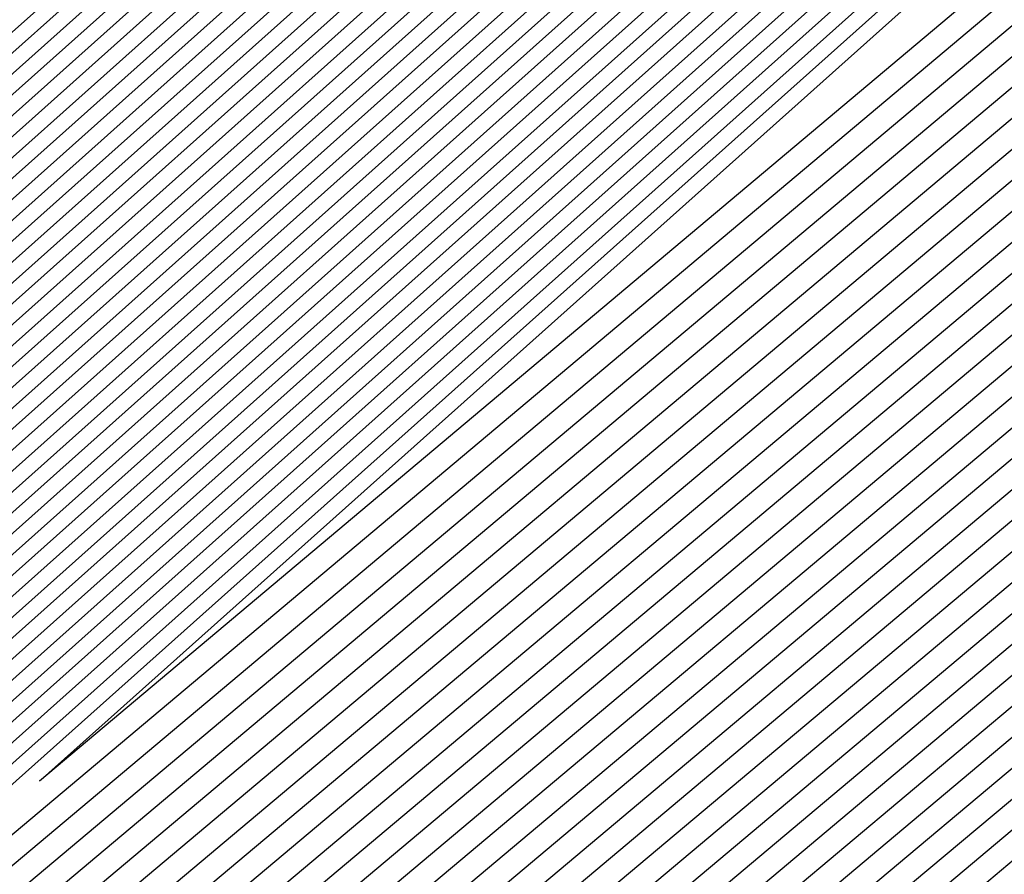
# Model space of a CAD drawing. Extents: x 3249832 to 3255657, y 13789405 to 13793316.
# Tile 880 of 1056: x 3253210.593 to 3253210.727, y 13791259.245 to 13791259.362. Entities that reach past the tile are written whole.
import ezdxf

# ---------------------------------------------------------------- set-up
doc = ezdxf.new("R2010")
doc.units = 0
doc.header["$LTSCALE"] = 100
doc.header["$MEASUREMENT"] = 0
for name, color, linetype in [('GRATIO_03231_CON', 1, 'CONTINUOUS'), ('GRATIO_0323_ICON', 1, 'CONTINUOUS'), ('TARGETS_EAST', 7, 'CONTINUOUS')]:
    doc.layers.add(name, color=color, linetype=linetype)

# ---------------------------------------------------------------- blocks, each defined once
blk = doc.blocks.new('Gratio_032316_contours')
at = {"layer": 'GRATIO_03231_CON', "color": 5, "linetype": 'Continuous', "flags": 128}
for points in [[(3253266.87636, 13791307.55532), (3253255.85727, 13791297.96842), (3253249.67048, 13791292.64395), (3253247.36261, 13791290.71454), (3253247.01219, 13791290.46171), (3253246.63362, 13791290.12893), (3253243.98452, 13791287.80744), (3253236.75838, 13791281.55041), (3253224.17594, 13791270.72101), (3253211.56711, 13791259.92236), (3253205.78911, 13791255.06754), (3253205.78911, 13791255.06754), (3253211.41709, 13791260.09437), (3253223.89811, 13791271.03953), (3253236.39717, 13791281.9644), (3253243.59719, 13791288.25117), (3253246.25263, 13791290.56509), (3253246.63586, 13791290.89224), (3253246.96491, 13791291.16898), (3253249.24048, 13791293.13303), (3253255.40897, 13791298.4724), (3253266.44556, 13791308.0292)], [(3253266.76123, 13791307.45805), (3253255.8055, 13791297.92629), (3253249.65427, 13791292.63247), (3253247.35964, 13791290.71418), (3253247.01125, 13791290.46279), (3253246.63395, 13791290.13104), (3253243.9935, 13791287.8171), (3253236.79092, 13791281.58047), (3253224.2495, 13791270.78638), (3253211.68179, 13791260.02293), (3253205.92262, 13791255.18394), (3253205.92262, 13791255.18394), (3253211.53225, 13791260.19438), (3253223.97258, 13791271.10386), (3253236.43089, 13791281.99311), (3253243.60744, 13791288.25937), (3253246.25427, 13791290.56571), (3253246.63635, 13791290.89167), (3253246.96371, 13791291.1666), (3253249.22643, 13791293.11909), (3253255.35964, 13791298.42753), (3253266.33287, 13791307.92924)], [(3253266.64611, 13791307.36077), (3253255.75373, 13791297.88417), (3253249.63805, 13791292.621), (3253247.35667, 13791290.71382), (3253247.0103, 13791290.46387), (3253246.63428, 13791290.13316), (3253244.00248, 13791287.82676), (3253236.82346, 13791281.61053), (3253224.32306, 13791270.85174), (3253211.79646, 13791260.1235), (3253206.05613, 13791255.30034), (3253206.05613, 13791255.30033), (3253211.64741, 13791260.29439), (3253224.04705, 13791271.16818), (3253236.46461, 13791282.02182), (3253243.6177, 13791288.26758), (3253246.2559, 13791290.56633), (3253246.63684, 13791290.8911), (3253246.96251, 13791291.16422), (3253249.21238, 13791293.10515), (3253255.31032, 13791298.38266), (3253266.22019, 13791307.82929)], [(3253266.53099, 13791307.2635), (3253255.70196, 13791297.84205), (3253249.62183, 13791292.60952), (3253247.35371, 13791290.71345), (3253247.00936, 13791290.46494), (3253246.63461, 13791290.13527), (3253244.01147, 13791287.83642), (3253236.856, 13791281.64058), (3253224.39663, 13791270.9171), (3253211.91113, 13791260.22407), (3253206.18963, 13791255.41673), (3253206.18963, 13791255.41673), (3253211.76257, 13791260.3944), (3253224.12152, 13791271.23251), (3253236.49833, 13791282.05053), (3253243.62795, 13791288.27578), (3253246.25754, 13791290.56695), (3253246.63734, 13791290.89054), (3253246.96131, 13791291.16183), (3253249.19833, 13791293.09121), (3253255.26099, 13791298.33779), (3253266.1075, 13791307.72933)], [(3253266.30074, 13791307.06895), (3253255.59843, 13791297.7578), (3253249.5894, 13791292.58657), (3253247.34778, 13791290.71273), (3253247.00747, 13791290.4671), (3253246.63526, 13791290.13949), (3253244.02943, 13791287.85574), (3253236.92109, 13791281.7007), (3253224.54375, 13791271.04783), (3253212.14047, 13791260.42521), (3253206.45665, 13791255.64953), (3253206.45665, 13791255.64953), (3253211.99289, 13791260.59441), (3253224.27046, 13791271.36115), (3253236.56577, 13791282.10794), (3253243.64845, 13791288.29219), (3253246.2608, 13791290.56818), (3253246.63832, 13791290.8894), (3253246.95892, 13791291.15707), (3253249.17024, 13791293.06333), (3253255.16235, 13791298.24805), (3253265.88213, 13791307.52942)], [(3253266.18562, 13791306.97167), (3253255.54666, 13791297.71567), (3253249.57318, 13791292.57509), (3253247.34481, 13791290.71237), (3253247.00652, 13791290.46817), (3253246.63559, 13791290.1416), (3253244.03841, 13791287.86541), (3253236.95363, 13791281.73076), (3253224.61732, 13791271.1132), (3253212.25514, 13791260.52577), (3253206.59016, 13791255.76592), (3253206.59016, 13791255.76592), (3253212.10805, 13791260.69442), (3253224.34492, 13791271.42548), (3253236.59949, 13791282.13665), (3253243.6587, 13791288.3004), (3253246.26244, 13791290.5688), (3253246.63881, 13791290.88883), (3253246.95772, 13791291.15468), (3253249.15619, 13791293.04939), (3253255.11302, 13791298.20318), (3253265.76944, 13791307.42947)], [(3253266.07049, 13791306.8744), (3253255.49489, 13791297.67355), (3253249.55697, 13791292.56362), (3253247.34184, 13791290.712), (3253247.00558, 13791290.46925), (3253246.63592, 13791290.14371), (3253244.04739, 13791287.87507), (3253236.98617, 13791281.76081), (3253224.69088, 13791271.17856), (3253212.36981, 13791260.62634), (3253206.72366, 13791255.88232), (3253206.72367, 13791255.88232), (3253212.22321, 13791260.79443), (3253224.41939, 13791271.4898), (3253236.63321, 13791282.16536), (3253243.66895, 13791288.30861), (3253246.26407, 13791290.56942), (3253246.6393, 13791290.88827), (3253246.95652, 13791291.1523), (3253249.14214, 13791293.03545), (3253255.0637, 13791298.15831), (3253265.65676, 13791307.32951)], [(3253265.95537, 13791306.77712), (3253255.44312, 13791297.63143), (3253249.54075, 13791292.55214), (3253247.33888, 13791290.71164), (3253247.00463, 13791290.47032), (3253246.63625, 13791290.14582), (3253244.05637, 13791287.88473), (3253237.01871, 13791281.79087), (3253224.76444, 13791271.24392), (3253212.48448, 13791260.72691), (3253206.85717, 13791255.99872), (3253206.85717, 13791255.99872), (3253212.33837, 13791260.89444), (3253224.49386, 13791271.55413), (3253236.66693, 13791282.19407), (3253243.67921, 13791288.31681), (3253246.26571, 13791290.57004), (3253246.6398, 13791290.8877), (3253246.95533, 13791291.14992), (3253249.12809, 13791293.02151), (3253255.01437, 13791298.11344), (3253265.54407, 13791307.22956)], [(3253265.72512, 13791306.58257), (3253255.33958, 13791297.54718), (3253249.50832, 13791292.52919), (3253247.33294, 13791290.71092), (3253247.00274, 13791290.47248), (3253246.63691, 13791290.15005), (3253244.07433, 13791287.90405), (3253237.0838, 13791281.85099), (3253224.91157, 13791271.37465), (3253212.71382, 13791260.92805), (3253207.12419, 13791256.23151), (3253207.12419, 13791256.23151), (3253212.56869, 13791261.09446), (3253224.6428, 13791271.68278), (3253236.73437, 13791282.25148), (3253243.69971, 13791288.33322), (3253246.26897, 13791290.57127), (3253246.64078, 13791290.88656), (3253246.95293, 13791291.14515), (3253249.1, 13791292.99362), (3253254.91572, 13791298.02371), (3253265.3187, 13791307.02965)], [(3253265.61, 13791306.4853), (3253255.28781, 13791297.50506), (3253249.4921, 13791292.51771), (3253247.32998, 13791290.71056), (3253247.0018, 13791290.47355), (3253246.63724, 13791290.15216), (3253244.08331, 13791287.91371), (3253237.11634, 13791281.88104), (3253224.98513, 13791271.44001), (3253212.82849, 13791261.02862), (3253207.2577, 13791256.34791), (3253207.2577, 13791256.34791), (3253212.68385, 13791261.19447), (3253224.71727, 13791271.7471), (3253236.76809, 13791282.28019), (3253243.70996, 13791288.34143), (3253246.27061, 13791290.57189), (3253246.64127, 13791290.88599), (3253246.95174, 13791291.14277), (3253249.08595, 13791292.97968), (3253254.8664, 13791297.97884), (3253265.20602, 13791306.92969)], [(3253265.49488, 13791306.38803), (3253255.23605, 13791297.46293), (3253249.47588, 13791292.50624), (3253247.32701, 13791290.71019), (3253247.00085, 13791290.47463), (3253246.63757, 13791290.15427), (3253244.0923, 13791287.92337), (3253237.14888, 13791281.9111), (3253225.0587, 13791271.50538), (3253212.94316, 13791261.12919), (3253207.39121, 13791256.46431), (3253207.39121, 13791256.46431), (3253212.79901, 13791261.29448), (3253224.79174, 13791271.81143), (3253236.80181, 13791282.3089), (3253243.72021, 13791288.34963), (3253246.27224, 13791290.57251), (3253246.64176, 13791290.88543), (3253246.95054, 13791291.14038), (3253249.0719, 13791292.96574), (3253254.81708, 13791297.93397), (3253265.09333, 13791306.82974)], [(3253265.37976, 13791306.29075), (3253255.18428, 13791297.42081), (3253249.45967, 13791292.49476), (3253247.32404, 13791290.70983), (3253246.9999, 13791290.47571), (3253246.6379, 13791290.15638), (3253244.10128, 13791287.93303), (3253237.18142, 13791281.94116), (3253225.13226, 13791271.57074), (3253213.05783, 13791261.22976), (3253207.52471, 13791256.5807), (3253207.52471, 13791256.5807), (3253212.91417, 13791261.39448), (3253224.86621, 13791271.87575), (3253236.83553, 13791282.33761), (3253243.73047, 13791288.35784), (3253246.27388, 13791290.57313), (3253246.64226, 13791290.88486), (3253246.94934, 13791291.138), (3253249.05785, 13791292.9518), (3253254.76775, 13791297.8891), (3253264.98065, 13791306.72978)], [(3253265.14951, 13791306.0962), (3253255.08074, 13791297.33656), (3253249.42723, 13791292.47181), (3253247.31811, 13791290.70911), (3253246.99801, 13791290.47786), (3253246.63856, 13791290.1606), (3253244.11924, 13791287.95236), (3253237.24651, 13791282.00127), (3253225.27938, 13791271.70147), (3253213.28717, 13791261.4309), (3253207.79173, 13791256.8135), (3253207.79173, 13791256.8135), (3253213.14449, 13791261.5945), (3253225.01515, 13791272.0044), (3253236.90297, 13791282.39502), (3253243.75097, 13791288.37425), (3253246.27714, 13791290.57436), (3253246.64324, 13791290.88372), (3253246.94695, 13791291.13323), (3253249.02975, 13791292.92392), (3253254.6691, 13791297.79936), (3253264.75528, 13791306.52987)], [(3253265.03439, 13791305.99892), (3253255.02897, 13791297.29444), (3253249.41102, 13791292.46033), (3253247.31514, 13791290.70874), (3253246.99707, 13791290.47894), (3253246.63889, 13791290.16271), (3253244.12822, 13791287.96202), (3253237.27905, 13791282.03133), (3253225.35295, 13791271.76683), (3253213.40184, 13791261.53147), (3253207.92524, 13791256.92989), (3253207.92524, 13791256.92989), (3253213.25965, 13791261.69451), (3253225.08961, 13791272.06873), (3253236.93669, 13791282.42373), (3253243.76122, 13791288.38246), (3253246.27878, 13791290.57498), (3253246.64373, 13791290.88316), (3253246.94575, 13791291.13085), (3253249.01571, 13791292.90998), (3253254.61978, 13791297.75449), (3253264.64259, 13791306.42992)], [(3253264.91926, 13791305.90165), (3253254.9772, 13791297.25231), (3253249.3948, 13791292.44886), (3253247.31218, 13791290.70838), (3253246.99612, 13791290.48001), (3253246.63922, 13791290.16482), (3253244.1372, 13791287.97168), (3253237.31159, 13791282.06139), (3253225.42651, 13791271.83219), (3253213.51651, 13791261.63204), (3253208.05874, 13791257.04629), (3253208.05875, 13791257.04629), (3253213.37481, 13791261.79452), (3253225.16408, 13791272.13306), (3253236.97041, 13791282.45244), (3253243.77147, 13791288.39066), (3253246.28041, 13791290.5756), (3253246.64422, 13791290.88259), (3253246.94455, 13791291.12847), (3253249.00166, 13791292.89604), (3253254.57046, 13791297.70962), (3253264.52991, 13791306.32996)], [(3253264.80414, 13791305.80438), (3253254.92543, 13791297.21019), (3253249.37858, 13791292.43738), (3253247.30921, 13791290.70802), (3253246.99518, 13791290.48109), (3253246.63955, 13791290.16693), (3253244.14618, 13791287.98134), (3253237.34413, 13791282.09145), (3253225.50007, 13791271.89756), (3253213.63118, 13791261.73261), (3253208.19225, 13791257.16269), (3253208.19225, 13791257.16269), (3253213.48997, 13791261.89453), (3253225.23855, 13791272.19738), (3253237.00413, 13791282.48115), (3253243.78172, 13791288.39887), (3253246.28205, 13791290.57622), (3253246.64472, 13791290.88202), (3253246.94335, 13791291.12608), (3253248.98761, 13791292.8821), (3253254.52113, 13791297.66475), (3253264.41722, 13791306.23001)], [(3253264.57389, 13791305.60983), (3253254.8219, 13791297.12594), (3253249.34615, 13791292.41443), (3253247.30328, 13791290.7073), (3253246.99329, 13791290.48324), (3253246.64021, 13791290.17116), (3253244.16415, 13791288.00066), (3253237.40922, 13791282.15156), (3253225.6472, 13791272.02829), (3253213.86052, 13791261.93375), (3253208.45927, 13791257.39548), (3253208.45927, 13791257.39548), (3253213.72028, 13791262.09454), (3253225.38749, 13791272.32603), (3253237.07157, 13791282.53856), (3253243.80223, 13791288.41528), (3253246.28532, 13791290.57745), (3253246.6457, 13791290.88089), (3253246.94096, 13791291.12132), (3253248.95951, 13791292.85422), (3253254.42248, 13791297.57502), (3253264.19185, 13791306.0301)], [(3253264.45877, 13791305.51255), (3253254.77013, 13791297.08382), (3253249.32993, 13791292.40295), (3253247.30031, 13791290.70693), (3253246.99234, 13791290.48432), (3253246.64054, 13791290.17327), (3253244.17313, 13791288.01032), (3253237.44176, 13791282.18162), (3253225.72077, 13791272.09365), (3253213.97519, 13791262.03431), (3253208.59278, 13791257.51188), (3253208.59278, 13791257.51188), (3253213.83545, 13791262.19455), (3253225.46196, 13791272.39036), (3253237.10529, 13791282.56727), (3253243.81248, 13791288.42348), (3253246.28695, 13791290.57807), (3253246.64619, 13791290.88032), (3253246.93976, 13791291.11893), (3253248.94547, 13791292.84028), (3253254.37316, 13791297.53015), (3253264.07917, 13791305.93015)], [(3253264.34365, 13791305.41528), (3253254.71836, 13791297.0417), (3253249.31372, 13791292.39148), (3253247.29734, 13791290.70657), (3253246.9914, 13791290.48539), (3253246.64087, 13791290.17538), (3253244.18211, 13791288.01998), (3253237.4743, 13791282.21168), (3253225.79433, 13791272.15901), (3253214.08986, 13791262.13489), (3253208.72629, 13791257.62828), (3253208.72628, 13791257.62828), (3253213.9506, 13791262.29456), (3253225.53643, 13791272.45468), (3253237.13901, 13791282.59598), (3253243.82273, 13791288.43169), (3253246.28858, 13791290.57869), (3253246.64668, 13791290.87975), (3253246.93857, 13791291.11655), (3253248.93142, 13791292.82634), (3253254.32383, 13791297.48528), (3253263.96648, 13791305.83019)], [(3253264.22852, 13791305.318), (3253254.66659, 13791296.99957), (3253249.2975, 13791292.38), (3253247.29438, 13791290.70621), (3253246.99045, 13791290.48647), (3253246.6412, 13791290.17749), (3253244.19109, 13791288.02965), (3253237.50684, 13791282.24174), (3253225.86789, 13791272.22438), (3253214.20454, 13791262.23545), (3253208.85979, 13791257.74467), (3253208.85979, 13791257.74467), (3253214.06576, 13791262.39457), (3253225.6109, 13791272.51901), (3253237.17273, 13791282.62469), (3253243.83298, 13791288.4399), (3253246.29022, 13791290.57931), (3253246.64717, 13791290.87918), (3253246.93737, 13791291.11417), (3253248.91737, 13791292.8124), (3253254.27451, 13791297.44041), (3253263.8538, 13791305.73024)], [(3253263.99828, 13791305.12345), (3253254.56305, 13791296.91532), (3253249.26507, 13791292.35705), (3253247.28844, 13791290.70548), (3253246.98856, 13791290.48862), (3253246.64186, 13791290.18171), (3253244.20905, 13791288.04897), (3253237.57193, 13791282.30185), (3253226.01502, 13791272.3551), (3253214.43388, 13791262.43659), (3253209.12681, 13791257.97747), (3253209.12681, 13791257.97747), (3253214.29608, 13791262.59459), (3253225.75984, 13791272.64766), (3253237.24016, 13791282.6821), (3253243.85349, 13791288.45631), (3253246.29349, 13791290.58054), (3253246.64816, 13791290.87805), (3253246.93497, 13791291.1094), (3253248.88927, 13791292.78452), (3253254.17586, 13791297.35067), (3253263.62842, 13791305.53033)], [(3253263.88315, 13791305.02618), (3253254.51129, 13791296.8732), (3253249.24885, 13791292.34558), (3253247.28548, 13791290.70512), (3253246.98761, 13791290.4897), (3253246.64219, 13791290.18382), (3253244.21803, 13791288.05863), (3253237.60447, 13791282.33191), (3253226.08858, 13791272.42047), (3253214.54855, 13791262.53716), (3253209.26032, 13791258.09386), (3253209.26032, 13791258.09386), (3253214.41124, 13791262.69459), (3253225.8343, 13791272.71198), (3253237.27388, 13791282.71081), (3253243.86374, 13791288.46451), (3253246.29512, 13791290.58116), (3253246.64865, 13791290.87748), (3253246.93378, 13791291.10702), (3253248.87522, 13791292.77058), (3253254.12654, 13791297.3058), (3253263.51574, 13791305.43037)], [(3253263.76803, 13791304.9289), (3253254.45952, 13791296.83108), (3253249.23263, 13791292.3341), (3253247.28251, 13791290.70476), (3253246.98667, 13791290.49078), (3253246.64252, 13791290.18593), (3253244.22702, 13791288.06829), (3253237.63701, 13791282.36197), (3253226.16214, 13791272.48583), (3253214.66322, 13791262.63773), (3253209.39382, 13791258.21026), (3253209.39382, 13791258.21026), (3253214.5264, 13791262.7946), (3253225.90877, 13791272.77631), (3253237.3076, 13791282.73952), (3253243.87399, 13791288.47272), (3253246.29675, 13791290.58178), (3253246.64914, 13791290.87691), (3253246.93258, 13791291.10463), (3253248.86118, 13791292.75664), (3253254.07721, 13791297.26093), (3253263.40305, 13791305.33042)], [(3253263.65291, 13791304.83163), (3253254.40775, 13791296.78895), (3253249.21642, 13791292.32262), (3253247.27954, 13791290.7044), (3253246.98572, 13791290.49185), (3253246.64285, 13791290.18805), (3253244.236, 13791288.07795), (3253237.66955, 13791282.39203), (3253226.23571, 13791272.55119), (3253214.77789, 13791262.7383), (3253209.52733, 13791258.32666), (3253209.52733, 13791258.32666), (3253214.64156, 13791262.89461), (3253225.98324, 13791272.84063), (3253237.34132, 13791282.76823), (3253243.88424, 13791288.48092), (3253246.29839, 13791290.5824), (3253246.64963, 13791290.87634), (3253246.93138, 13791291.10225), (3253248.84713, 13791292.7427), (3253254.02789, 13791297.21606), (3253263.29037, 13791305.23046)], [(3253226.38283, 13791272.68192), (3253215.00723, 13791262.93944), (3253209.79435, 13791258.55945), (3253209.79435, 13791258.55945), (3253214.87188, 13791263.09463), (3253226.13218, 13791272.96928)], [(3253226.4564, 13791272.74729), (3253215.1219, 13791263.04001), (3253209.92785, 13791258.67585), (3253209.92786, 13791258.67585), (3253214.98704, 13791263.19464), (3253226.20665, 13791273.03361)], [(3253226.52996, 13791272.81265), (3253215.23657, 13791263.14058), (3253210.06136, 13791258.79225), (3253210.06136, 13791258.79225), (3253215.1022, 13791263.29465), (3253226.28112, 13791273.09794)], [(3253226.60352, 13791272.87801), (3253215.35124, 13791263.24115), (3253210.19487, 13791258.90864), (3253210.19487, 13791258.90864), (3253215.21736, 13791263.39465), (3253226.35559, 13791273.16226)], [(3253226.75065, 13791273.00874), (3253215.58058, 13791263.44229), (3253210.46189, 13791259.14144), (3253210.46189, 13791259.14144), (3253215.44768, 13791263.59467), (3253226.50453, 13791273.29091)], [(3253226.82421, 13791273.0741), (3253215.69525, 13791263.54285), (3253210.5954, 13791259.25783), (3253210.5954, 13791259.25783), (3253215.56284, 13791263.69468), (3253226.57899, 13791273.35524)]]:
    blk.add_lwpolyline(points, dxfattribs=at)
at = {"layer": 'GRATIO_0323_ICON', "color": 7, "linetype": 'Continuous', "flags": 128}
for points in [[(3253266.99148, 13791307.6526), (3253255.90904, 13791298.01054), (3253249.6867, 13791292.65542), (3253247.36557, 13791290.7149), (3253247.01314, 13791290.46064), (3253246.63329, 13791290.12682), (3253243.97554, 13791287.79778), (3253236.72583, 13791281.52035), (3253224.10237, 13791270.65565), (3253211.45244, 13791259.82179), (3253205.6556, 13791254.95114), (3253205.6556, 13791254.95114), (3253211.30193, 13791259.99436), (3253223.82364, 13791270.9752), (3253236.36345, 13791281.93569), (3253243.58694, 13791288.24296), (3253246.251, 13791290.56448), (3253246.63537, 13791290.89281), (3253246.9661, 13791291.17137), (3253249.25453, 13791293.14697), (3253255.45829, 13791298.51727), (3253266.55824, 13791308.12915)], [(3253266.41586, 13791307.16622), (3253255.65019, 13791297.79992), (3253249.60562, 13791292.59805), (3253247.35074, 13791290.71309), (3253247.00841, 13791290.46602), (3253246.63494, 13791290.13738), (3253244.02045, 13791287.84608), (3253236.88854, 13791281.67064), (3253224.47019, 13791270.98247), (3253212.0258, 13791260.32464), (3253206.32314, 13791255.53313), (3253206.32314, 13791255.53313), (3253211.87773, 13791260.49441), (3253224.19599, 13791271.29683), (3253236.53205, 13791282.07923), (3253243.6382, 13791288.28399), (3253246.25917, 13791290.56757), (3253246.63783, 13791290.88997), (3253246.96012, 13791291.15945), (3253249.18429, 13791293.07727), (3253255.21167, 13791298.29292), (3253265.99481, 13791307.62938)], [(3253265.84025, 13791306.67985), (3253255.39135, 13791297.5893), (3253249.52453, 13791292.54067), (3253247.33591, 13791290.71128), (3253247.00369, 13791290.4714), (3253246.63658, 13791290.14793), (3253244.06535, 13791287.89439), (3253237.05125, 13791281.82093), (3253224.83801, 13791271.30929), (3253212.59915, 13791260.82748), (3253206.99068, 13791256.11511), (3253206.99068, 13791256.11512), (3253212.45353, 13791260.99445), (3253224.56833, 13791271.61845), (3253236.70065, 13791282.22277), (3253243.68946, 13791288.32502), (3253246.26734, 13791290.57065), (3253246.64029, 13791290.88713), (3253246.95413, 13791291.14753), (3253249.11404, 13791293.00756), (3253254.96505, 13791298.06857), (3253265.43139, 13791307.1296)], [(3253265.26463, 13791306.19348), (3253255.13251, 13791297.37869), (3253249.44345, 13791292.48329), (3253247.32108, 13791290.70947), (3253246.99896, 13791290.47678), (3253246.63823, 13791290.15849), (3253244.11026, 13791287.9427), (3253237.21396, 13791281.97122), (3253225.20582, 13791271.6361), (3253213.1725, 13791261.33033), (3253207.65822, 13791256.6971), (3253207.65822, 13791256.6971), (3253213.02933, 13791261.49449), (3253224.94068, 13791271.94008), (3253236.86925, 13791282.36631), (3253243.74072, 13791288.36604), (3253246.27551, 13791290.57374), (3253246.64275, 13791290.88429), (3253246.94814, 13791291.13562), (3253249.0438, 13791292.93786), (3253254.71843, 13791297.84423), (3253264.86796, 13791306.62983)], [(3253264.68902, 13791305.7071), (3253254.87367, 13791297.16807), (3253249.36237, 13791292.42591), (3253247.30624, 13791290.70766), (3253246.99423, 13791290.48216), (3253246.63988, 13791290.16905), (3253244.15517, 13791287.991), (3253237.37667, 13791282.12151), (3253225.57364, 13791271.96292), (3253213.74585, 13791261.83318), (3253208.32576, 13791257.27908), (3253208.32576, 13791257.27908), (3253213.60512, 13791261.99453), (3253225.31302, 13791272.26171), (3253237.03785, 13791282.50985), (3253243.79198, 13791288.40707), (3253246.28368, 13791290.57683), (3253246.64521, 13791290.88145), (3253246.94216, 13791291.1237), (3253248.97356, 13791292.86816), (3253254.47181, 13791297.61988), (3253264.30454, 13791306.13006)], [(3253264.1134, 13791305.22073), (3253254.61482, 13791296.95745), (3253249.28128, 13791292.36853), (3253247.29141, 13791290.70585), (3253246.98951, 13791290.48755), (3253246.64153, 13791290.1796), (3253244.20007, 13791288.03931), (3253237.53939, 13791282.27179), (3253225.94146, 13791272.28974), (3253214.31921, 13791262.33602), (3253208.9933, 13791257.86107), (3253208.9933, 13791257.86107), (3253214.18092, 13791262.49458), (3253225.68537, 13791272.58333), (3253237.20645, 13791282.65339), (3253243.84324, 13791288.4481), (3253246.29185, 13791290.57992), (3253246.64767, 13791290.87861), (3253246.93617, 13791291.11178), (3253248.90332, 13791292.79846), (3253254.22519, 13791297.39554), (3253263.74111, 13791305.63028)], [(3253226.30927, 13791272.61656), (3253214.89256, 13791262.83887), (3253209.66084, 13791258.44306), (3253209.66084, 13791258.44305), (3253214.75672, 13791262.99462), (3253226.05771, 13791272.90496)], [(3253226.67709, 13791272.94338), (3253215.46591, 13791263.34172), (3253210.32838, 13791259.02504), (3253210.32838, 13791259.02504), (3253215.33252, 13791263.49466), (3253226.43006, 13791273.22659)]]:
    blk.add_lwpolyline(points, dxfattribs=at)

msp = doc.modelspace()

# ---------------------------------------------------------------- block references
at = {"layer": 'TARGETS_EAST'}
msp.add_blockref('Gratio_032316_contours', (0, 0), dxfattribs=at)

doc.saveas('drawing.dxf')
